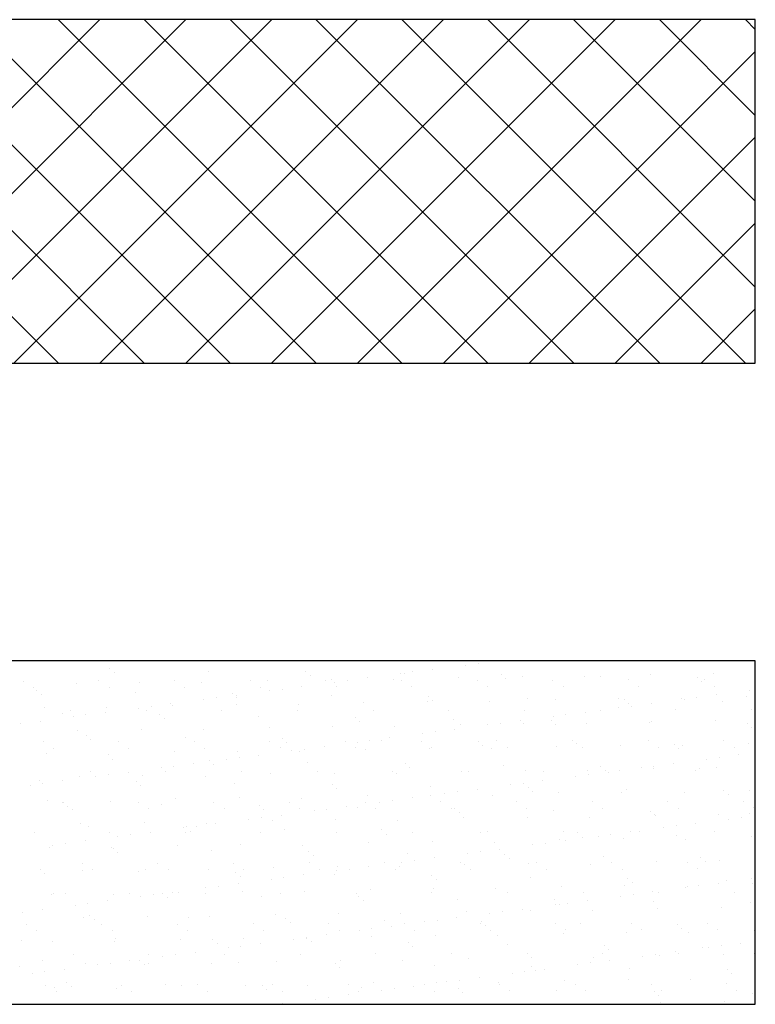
# Model space of a CAD drawing. Header units: millimetres. Extents: x -7023 to 53801, y 9849 to 33561.
# Tile 309 of 537: x 13099 to 13176, y 28863 to 28966. Entities that reach past the tile are written whole.
import ezdxf

# ---------------------------------------------------------------- set-up
doc = ezdxf.new("R2010")
doc.units = ezdxf.units.MM
doc.layers.add('.IE_podklad', color=252, linetype='Continuous')

msp = doc.modelspace()

# ---------------------------------------------------------------- linework, layer by layer
at = {"layer": '.IE_podklad'}
for p, q in [((13176.34, 28966.44), (13056.83, 28966.44)), ((13103.48, 28930.5), (13067.55, 28966.44)), ((13071.89, 28930.5), (13107.82, 28966.44)), ((13112.46, 28930.5), (13076.53, 28966.44)), ((13080.87, 28930.5), (13116.8, 28966.44)), ((13121.44, 28930.5), (13085.51, 28966.44)), ((13089.85, 28930.5), (13125.78, 28966.44)), ((13130.42, 28930.5), (13094.49, 28966.44)), ((13098.83, 28930.5), (13134.76, 28966.44)), ((13139.4, 28930.5), (13103.47, 28966.44)), ((13107.81, 28930.5), (13143.74, 28966.44)), ((13148.38, 28930.5), (13112.45, 28966.44)), ((13116.79, 28930.5), (13152.72, 28966.44)), ((13157.36, 28930.5), (13121.43, 28966.44)), ((13125.77, 28930.5), (13161.7, 28966.44)), ((13166.35, 28930.5), (13130.41, 28966.44)), ((13134.75, 28930.5), (13170.68, 28966.44)), ((13175.33, 28930.5), (13139.39, 28966.44)), ((13176.34, 28938.47), (13148.37, 28966.44)), ((13176.34, 28947.45), (13157.35, 28966.44)), ((13176.34, 28956.43), (13166.33, 28966.44)), ((13176.34, 28965.41), (13175.31, 28966.44)), ((13176.34, 28930.5), (13176.34, 28966.44)), ((13143.73, 28930.5), (13176.34, 28963.12)), ((13152.71, 28930.5), (13176.34, 28954.14)), ((13161.69, 28930.5), (13176.34, 28945.16)), ((13170.67, 28930.5), (13176.34, 28936.18)), ((13056.83, 28930.5), (13176.34, 28930.5)), ((13176.34, 28899.38), (13056.83, 28899.38)), ((13108.84, 28898.54), (13108.84, 28898.54)), ((13142.6, 28898.48), (13142.6, 28898.48)), ((13146.05, 28898.93), (13146.05, 28898.93)), ((13147.37, 28899.11), (13147.37, 28899.11)), ((13176.34, 28863.45), (13176.34, 28899.38)), ((13109.31, 28898.11), (13109.31, 28898.11)), ((13119.16, 28898.31), (13119.16, 28898.31)), ((13129.32, 28898.23), (13129.32, 28898.23)), ((13129.79, 28897.8), (13129.79, 28897.8)), ((13131.99, 28897.42), (13131.99, 28897.42)), ((13135.76, 28897.58), (13135.76, 28897.58)), ((13139.21, 28898.03), (13139.21, 28898.03)), ((13139.64, 28898), (13139.64, 28898)), ((13140.54, 28898.21), (13140.54, 28898.21)), ((13145.35, 28897.64), (13145.35, 28897.64)), ((13149.8, 28897.91), (13149.8, 28897.91)), ((13150.27, 28897.49), (13150.27, 28897.49)), ((13152, 28897.73), (13152, 28897.73)), ((13158.5, 28897.69), (13158.5, 28897.69)), ((13160.11, 28897.69), (13160.11, 28897.69)), ((13165.36, 28897.94), (13165.36, 28897.94)), ((13170.28, 28897.6), (13170.28, 28897.6)), ((13172.01, 28898.03), (13172.01, 28898.03)), ((13099.81, 28897.26), (13099.81, 28897.26)), ((13100.89, 28896.58), (13100.89, 28896.58)), ((13105.34, 28897.04), (13105.34, 28897.04)), ((13107.72, 28897.28), (13107.72, 28897.28)), ((13108.8, 28896.6), (13108.8, 28896.6)), ((13111.99, 28897.12), (13111.99, 28897.12)), ((13115.63, 28897.29), (13115.63, 28897.29)), ((13116.71, 28896.61), (13116.71, 28896.61)), ((13118.49, 28897.09), (13118.49, 28897.09)), ((13123.54, 28897.31), (13123.54, 28897.31)), ((13124.62, 28896.62), (13124.62, 28896.62)), ((13125.35, 28897.34), (13125.35, 28897.34)), ((13126.86, 28896.41), (13126.86, 28896.41)), ((13128.93, 28896.68), (13128.93, 28896.68)), ((13131.45, 28897.32), (13131.45, 28897.32)), ((13132.38, 28897.13), (13132.38, 28897.13)), ((13132.53, 28896.64), (13132.53, 28896.64)), ((13133.7, 28897.31), (13133.7, 28897.31)), ((13138.49, 28897.39), (13138.49, 28897.39)), ((13139.36, 28897.34), (13139.36, 28897.34)), ((13140.44, 28896.65), (13140.44, 28896.65)), ((13147.27, 28897.35), (13147.27, 28897.35)), ((13148.35, 28896.67), (13148.35, 28896.67)), ((13155.18, 28897.36), (13155.18, 28897.36)), ((13156.26, 28896.68), (13156.26, 28896.68)), ((13163.09, 28897.38), (13163.09, 28897.38)), ((13164.17, 28896.7), (13164.17, 28896.7)), ((13170.74, 28897.17), (13170.74, 28897.17)), ((13171, 28897.39), (13171, 28897.39)), ((13172.08, 28896.71), (13172.08, 28896.71)), ((13101.21, 28896.31), (13101.21, 28896.31)), ((13101.68, 28895.88), (13101.68, 28895.88)), ((13111.52, 28896.08), (13111.52, 28896.08)), ((13120.02, 28895.51), (13120.02, 28895.51)), ((13121.69, 28896), (13121.69, 28896)), ((13122.09, 28895.78), (13122.09, 28895.78)), ((13122.15, 28895.57), (13122.15, 28895.57)), ((13125.54, 28896.23), (13125.54, 28896.23)), ((13132, 28895.77), (13132, 28895.77)), ((13142.16, 28895.68), (13142.16, 28895.68)), ((13152.48, 28895.46), (13152.48, 28895.46)), ((13162.08, 28895.43), (13162.08, 28895.43)), ((13162.64, 28895.37), (13162.64, 28895.37)), ((13168.58, 28895.4), (13168.58, 28895.4)), ((13168.9, 28895.37), (13168.9, 28895.37)), ((13170.23, 28895.54), (13170.23, 28895.54)), ((13172.29, 28895.81), (13172.29, 28895.81)), ((13175.44, 28895.64), (13175.44, 28895.64)), ((13175.74, 28896.27), (13175.74, 28896.27)), ((13102.07, 28894.53), (13102.07, 28894.53)), ((13108.56, 28894.49), (13108.56, 28894.49)), ((13111.87, 28894.43), (13111.87, 28894.43)), ((13113.19, 28894.61), (13113.19, 28894.61)), ((13115.25, 28894.88), (13115.25, 28894.88)), ((13115.42, 28894.74), (13115.42, 28894.74)), ((13118.7, 28895.33), (13118.7, 28895.33)), ((13122.07, 28894.83), (13122.07, 28894.83)), ((13128.57, 28894.8), (13128.57, 28894.8)), ((13135.43, 28895.04), (13135.43, 28895.04)), ((13142.08, 28895.13), (13142.08, 28895.13)), ((13142.63, 28895.26), (13142.63, 28895.26)), ((13148.58, 28895.1), (13148.58, 28895.1)), ((13155.44, 28895.34), (13155.44, 28895.34)), ((13162.07, 28894.47), (13162.07, 28894.47)), ((13163.11, 28894.94), (13163.11, 28894.94)), ((13163.39, 28894.64), (13163.39, 28894.64)), ((13165.45, 28894.91), (13165.45, 28894.91)), ((13172.95, 28895.15), (13172.95, 28895.15)), ((13103.89, 28893.85), (13103.89, 28893.85)), ((13104.74, 28894.13), (13104.74, 28894.13)), ((13105.03, 28893.53), (13105.03, 28893.53)), ((13106.35, 28893.71), (13106.35, 28893.71)), ((13108.42, 28893.98), (13108.42, 28893.98)), ((13112.65, 28894.14), (13112.65, 28894.14)), ((13114.05, 28893.77), (13114.05, 28893.77)), ((13114.52, 28893.34), (13114.52, 28893.34)), ((13120.56, 28894.15), (13120.56, 28894.15)), ((13124.36, 28893.54), (13124.36, 28893.54)), ((13128.47, 28894.17), (13128.47, 28894.17)), ((13134.53, 28893.46), (13134.53, 28893.46)), ((13136.38, 28894.18), (13136.38, 28894.18)), ((13144.29, 28894.2), (13144.29, 28894.2)), ((13152.2, 28894.21), (13152.2, 28894.21)), ((13155.23, 28893.57), (13155.23, 28893.57)), ((13156.55, 28893.74), (13156.55, 28893.74)), ((13158.62, 28894.01), (13158.62, 28894.01)), ((13160.11, 28894.23), (13160.11, 28894.23)), ((13168.02, 28894.24), (13168.02, 28894.24)), ((13175.93, 28894.25), (13175.93, 28894.25)), ((13099.51, 28892.81), (13099.51, 28892.81)), ((13101.58, 28893.08), (13101.58, 28893.08)), ((13125.51, 28892.45), (13125.51, 28892.45)), ((13132.16, 28892.53), (13132.16, 28892.53)), ((13135, 28893.03), (13135, 28893.03)), ((13138.65, 28892.5), (13138.65, 28892.5)), ((13144.84, 28893.23), (13144.84, 28893.23)), ((13145.51, 28892.75), (13145.51, 28892.75)), ((13148.39, 28892.67), (13148.39, 28892.67)), ((13149.72, 28892.84), (13149.72, 28892.84)), ((13151.78, 28893.11), (13151.78, 28893.11)), ((13152.16, 28892.83), (13152.16, 28892.83)), ((13155.01, 28893.14), (13155.01, 28893.14)), ((13155.47, 28892.71), (13155.47, 28892.71)), ((13158.66, 28892.8), (13158.66, 28892.8)), ((13165.32, 28892.92), (13165.32, 28892.92)), ((13165.52, 28893.05), (13165.52, 28893.05)), ((13172.17, 28893.13), (13172.17, 28893.13)), ((13175.48, 28892.83), (13175.48, 28892.83)), ((13175.95, 28892.4), (13175.95, 28892.4)), ((13105.5, 28892.14), (13105.5, 28892.14)), ((13106.42, 28891.54), (13106.42, 28891.54)), ((13112.15, 28892.23), (13112.15, 28892.23)), ((13116.73, 28891.31), (13116.73, 28891.31)), ((13118.65, 28892.2), (13118.65, 28892.2)), ((13138.11, 28891.31), (13138.11, 28891.31)), ((13141.56, 28891.77), (13141.56, 28891.77)), ((13142.88, 28891.94), (13142.88, 28891.94)), ((13144.94, 28892.21), (13144.94, 28892.21)), ((13101.87, 28890.9), (13101.87, 28890.9)), ((13102.94, 28890.22), (13102.94, 28890.22)), ((13106.88, 28891.11), (13106.88, 28891.11)), ((13109.78, 28890.92), (13109.78, 28890.92)), ((13110.85, 28890.24), (13110.85, 28890.24)), ((13117.69, 28890.93), (13117.69, 28890.93)), ((13118.76, 28890.25), (13118.76, 28890.25)), ((13125.6, 28890.95), (13125.6, 28890.95)), ((13126.67, 28890.26), (13126.67, 28890.26)), ((13126.89, 28891.23), (13126.89, 28891.23)), ((13127.36, 28890.8), (13127.36, 28890.8)), ((13131.27, 28890.41), (13131.27, 28890.41)), ((13133.51, 28890.96), (13133.51, 28890.96)), ((13134.58, 28890.28), (13134.58, 28890.28)), ((13134.72, 28890.87), (13134.72, 28890.87)), ((13136.04, 28891.04), (13136.04, 28891.04)), ((13137.21, 28891), (13137.21, 28891)), ((13141.42, 28890.98), (13141.42, 28890.98)), ((13142.24, 28890.23), (13142.24, 28890.23)), ((13142.49, 28890.29), (13142.49, 28890.29)), ((13147.37, 28890.91), (13147.37, 28890.91)), ((13147.84, 28890.49), (13147.84, 28890.49)), ((13149.33, 28890.99), (13149.33, 28890.99)), ((13150.4, 28890.31), (13150.4, 28890.31)), ((13155.6, 28890.45), (13155.6, 28890.45)), ((13157.24, 28891), (13157.24, 28891)), ((13157.68, 28890.69), (13157.68, 28890.69)), ((13158.31, 28890.32), (13158.31, 28890.32)), ((13162.24, 28890.53), (13162.24, 28890.53)), ((13165.15, 28891.02), (13165.15, 28891.02)), ((13166.22, 28890.34), (13166.22, 28890.34)), ((13167.85, 28890.6), (13167.85, 28890.6)), ((13168.74, 28890.5), (13168.74, 28890.5)), ((13173.06, 28891.03), (13173.06, 28891.03)), ((13174.13, 28890.35), (13174.13, 28890.35)), ((13175.6, 28890.75), (13175.6, 28890.75)), ((13102.23, 28889.63), (13102.23, 28889.63)), ((13108.72, 28889.6), (13108.72, 28889.6)), ((13115.58, 28889.85), (13115.58, 28889.85)), ((13122.23, 28889.93), (13122.23, 28889.93)), ((13122.37, 28889.24), (13122.37, 28889.24)), ((13124.43, 28889.51), (13124.43, 28889.51)), ((13127.88, 28889.97), (13127.88, 28889.97)), ((13128.73, 28889.9), (13128.73, 28889.9)), ((13129.2, 28890.14), (13129.2, 28890.14)), ((13135.59, 28890.15), (13135.59, 28890.15)), ((13148.74, 28890.2), (13148.74, 28890.2)), ((13168.32, 28890.17), (13168.32, 28890.17)), ((13172.57, 28889.27), (13172.57, 28889.27)), ((13174.63, 28889.54), (13174.63, 28889.54)), ((13109.09, 28889.08), (13109.09, 28889.08)), ((13114.21, 28888.17), (13114.21, 28888.17)), ((13115.53, 28888.34), (13115.53, 28888.34)), ((13117.59, 28888.61), (13117.59, 28888.61)), ((13119.26, 28889), (13119.26, 28889)), ((13119.73, 28888.57), (13119.73, 28888.57)), ((13121.04, 28889.07), (13121.04, 28889.07)), ((13129.57, 28888.77), (13129.57, 28888.77)), ((13139.73, 28888.68), (13139.73, 28888.68)), ((13140.2, 28888.26), (13140.2, 28888.26)), ((13150.05, 28888.46), (13150.05, 28888.46)), ((13160.21, 28888.37), (13160.21, 28888.37)), ((13164.41, 28888.2), (13164.41, 28888.2)), ((13165.68, 28888.15), (13165.68, 28888.15)), ((13165.73, 28888.37), (13165.73, 28888.37)), ((13167.8, 28888.64), (13167.8, 28888.64)), ((13171.25, 28889.1), (13171.25, 28889.1)), ((13172.33, 28888.24), (13172.33, 28888.24)), ((13105.66, 28887.25), (13105.66, 28887.25)), ((13106.79, 28887.76), (13106.79, 28887.76)), ((13107.37, 28887.27), (13107.37, 28887.27)), ((13108.69, 28887.44), (13108.69, 28887.44)), ((13110.76, 28887.71), (13110.76, 28887.71)), ((13112.31, 28887.34), (13112.31, 28887.34)), ((13114.7, 28887.78), (13114.7, 28887.78)), ((13118.81, 28887.3), (13118.81, 28887.3)), ((13122.61, 28887.79), (13122.61, 28887.79)), ((13125.67, 28887.55), (13125.67, 28887.55)), ((13130.52, 28887.81), (13130.52, 28887.81)), ((13132.32, 28887.64), (13132.32, 28887.64)), ((13138.43, 28887.82), (13138.43, 28887.82)), ((13138.81, 28887.6), (13138.81, 28887.6)), ((13145.67, 28887.85), (13145.67, 28887.85)), ((13146.34, 28887.84), (13146.34, 28887.84)), ((13152.32, 28887.94), (13152.32, 28887.94)), ((13154.25, 28887.85), (13154.25, 28887.85)), ((13157.57, 28887.3), (13157.57, 28887.3)), ((13158.82, 28887.91), (13158.82, 28887.91)), ((13158.89, 28887.47), (13158.89, 28887.47)), ((13160.68, 28887.94), (13160.68, 28887.94)), ((13160.96, 28887.74), (13160.96, 28887.74)), ((13162.16, 28887.87), (13162.16, 28887.87)), ((13170.07, 28887.88), (13170.07, 28887.88)), ((13170.52, 28888.15), (13170.52, 28888.15)), ((13100.53, 28886.37), (13100.53, 28886.37)), ((13101.46, 28886.85), (13101.46, 28886.85)), ((13101.86, 28886.54), (13101.86, 28886.54)), ((13103.92, 28886.81), (13103.92, 28886.81)), ((13111.62, 28886.77), (13111.62, 28886.77)), ((13112.09, 28886.34), (13112.09, 28886.34)), ((13121.93, 28886.54), (13121.93, 28886.54)), ((13132.1, 28886.46), (13132.1, 28886.46)), ((13142.41, 28886.23), (13142.41, 28886.23)), ((13150.73, 28886.4), (13150.73, 28886.4)), ((13152.06, 28886.57), (13152.06, 28886.57)), ((13152.58, 28886.14), (13152.58, 28886.14)), ((13154.12, 28886.84), (13154.12, 28886.84)), ((13132.57, 28886.03), (13132.57, 28886.03)), ((13135.75, 28885.25), (13135.75, 28885.25)), ((13142.4, 28885.34), (13142.4, 28885.34)), ((13143.9, 28885.5), (13143.9, 28885.5)), ((13145.22, 28885.67), (13145.22, 28885.67)), ((13147.28, 28885.94), (13147.28, 28885.94)), ((13148.9, 28885.31), (13148.9, 28885.31)), ((13153.04, 28885.71), (13153.04, 28885.71)), ((13155.76, 28885.56), (13155.76, 28885.56)), ((13162.4, 28885.64), (13162.4, 28885.64)), ((13162.89, 28885.92), (13162.89, 28885.92)), ((13168.9, 28885.61), (13168.9, 28885.61)), ((13173.05, 28885.83), (13173.05, 28885.83)), ((13173.52, 28885.4), (13173.52, 28885.4)), ((13175.76, 28885.86), (13175.76, 28885.86)), ((13102.39, 28884.74), (13102.39, 28884.74)), ((13103.92, 28884.54), (13103.92, 28884.54)), ((13103.99, 28884.54), (13103.99, 28884.54)), ((13104.45, 28884.11), (13104.45, 28884.11)), ((13108.88, 28884.71), (13108.88, 28884.71)), ((13111.83, 28884.56), (13111.83, 28884.56)), ((13114.3, 28884.31), (13114.3, 28884.31)), ((13115.74, 28884.95), (13115.74, 28884.95)), ((13119.74, 28884.57), (13119.74, 28884.57)), ((13122.39, 28885.04), (13122.39, 28885.04)), ((13124.46, 28884.23), (13124.46, 28884.23)), ((13127.65, 28884.59), (13127.65, 28884.59)), ((13128.89, 28885.01), (13128.89, 28885.01)), ((13133.61, 28884.14), (13133.61, 28884.14)), ((13135.56, 28884.6), (13135.56, 28884.6)), ((13137.06, 28884.6), (13137.06, 28884.6)), ((13138.38, 28884.77), (13138.38, 28884.77)), ((13140.45, 28885.04), (13140.45, 28885.04)), ((13143.47, 28884.62), (13143.47, 28884.62)), ((13151.38, 28884.63), (13151.38, 28884.63)), ((13159.29, 28884.64), (13159.29, 28884.64)), ((13167.2, 28884.66), (13167.2, 28884.66)), ((13175.11, 28884.67), (13175.11, 28884.67)), ((13104.99, 28883.86), (13104.99, 28883.86)), ((13112.9, 28883.88), (13112.9, 28883.88)), ((13120.81, 28883.89), (13120.81, 28883.89)), ((13124.93, 28883.8), (13124.93, 28883.8)), ((13126.77, 28883.24), (13126.77, 28883.24)), ((13128.72, 28883.9), (13128.72, 28883.9)), ((13130.22, 28883.7), (13130.22, 28883.7)), ((13131.55, 28883.87), (13131.55, 28883.87)), ((13134.78, 28884), (13134.78, 28884)), ((13136.63, 28883.92), (13136.63, 28883.92)), ((13144.54, 28883.93), (13144.54, 28883.93)), ((13144.94, 28883.91), (13144.94, 28883.91)), ((13145.41, 28883.49), (13145.41, 28883.49)), ((13152.45, 28883.95), (13152.45, 28883.95)), ((13152.48, 28883.04), (13152.48, 28883.04)), ((13155.25, 28883.69), (13155.25, 28883.69)), ((13158.98, 28883.01), (13158.98, 28883.01)), ((13160.36, 28883.96), (13160.36, 28883.96)), ((13165.42, 28883.6), (13165.42, 28883.6)), ((13165.84, 28883.26), (13165.84, 28883.26)), ((13165.89, 28883.17), (13165.89, 28883.17)), ((13168.27, 28883.98), (13168.27, 28883.98)), ((13172.49, 28883.34), (13172.49, 28883.34)), ((13174.91, 28883), (13174.91, 28883)), ((13175.73, 28883.38), (13175.73, 28883.38)), ((13176.18, 28883.99), (13176.18, 28883.99)), ((13105.82, 28882.36), (13105.82, 28882.36)), ((13106.66, 28882.08), (13106.66, 28882.08)), ((13112.47, 28882.44), (13112.47, 28882.44)), ((13116.83, 28882), (13116.83, 28882)), ((13117.87, 28882.07), (13117.87, 28882.07)), ((13118.97, 28882.41), (13118.97, 28882.41)), ((13119.94, 28882.34), (13119.94, 28882.34)), ((13123.39, 28882.8), (13123.39, 28882.8)), ((13124.71, 28882.97), (13124.71, 28882.97)), ((13125.83, 28882.66), (13125.83, 28882.66)), ((13132.48, 28882.74), (13132.48, 28882.74)), ((13138.97, 28882.71), (13138.97, 28882.71)), ((13145.83, 28882.96), (13145.83, 28882.96)), ((13168.07, 28882.1), (13168.07, 28882.1)), ((13170.14, 28882.38), (13170.14, 28882.38)), ((13173.59, 28882.83), (13173.59, 28882.83)), ((13100.93, 28881.39), (13100.93, 28881.39)), ((13108.84, 28881.4), (13108.84, 28881.4)), ((13109.71, 28881), (13109.71, 28881)), ((13111.03, 28881.17), (13111.03, 28881.17)), ((13113.1, 28881.44), (13113.1, 28881.44)), ((13116.55, 28881.9), (13116.55, 28881.9)), ((13116.75, 28881.42), (13116.75, 28881.42)), ((13117.3, 28881.57), (13117.3, 28881.57)), ((13124.66, 28881.43), (13124.66, 28881.43)), ((13127.14, 28881.77), (13127.14, 28881.77)), ((13132.57, 28881.45), (13132.57, 28881.45)), ((13137.3, 28881.69), (13137.3, 28881.69)), ((13137.77, 28881.26), (13137.77, 28881.26)), ((13140.48, 28881.46), (13140.48, 28881.46)), ((13147.62, 28881.46), (13147.62, 28881.46)), ((13148.39, 28881.48), (13148.39, 28881.48)), ((13156.3, 28881.49), (13156.3, 28881.49)), ((13157.78, 28881.37), (13157.78, 28881.37)), ((13158.25, 28880.94), (13158.25, 28880.94)), ((13159.91, 28881.03), (13159.91, 28881.03)), ((13161.24, 28881.2), (13161.24, 28881.2)), ((13163.3, 28881.48), (13163.3, 28881.48)), ((13164.21, 28881.5), (13164.21, 28881.5)), ((13166.75, 28881.93), (13166.75, 28881.93)), ((13168.1, 28881.15), (13168.1, 28881.15)), ((13172.12, 28881.52), (13172.12, 28881.52)), ((13175.92, 28880.96), (13175.92, 28880.96)), ((13102.88, 28880.1), (13102.88, 28880.1)), ((13104.2, 28880.27), (13104.2, 28880.27)), ((13106.26, 28880.54), (13106.26, 28880.54)), ((13115.9, 28880.06), (13115.9, 28880.06)), ((13122.55, 28880.14), (13122.55, 28880.14)), ((13129.05, 28880.11), (13129.05, 28880.11)), ((13135.91, 28880.36), (13135.91, 28880.36)), ((13142.56, 28880.45), (13142.56, 28880.45)), ((13149.06, 28880.41), (13149.06, 28880.41)), ((13153.08, 28880.13), (13153.08, 28880.13)), ((13154.4, 28880.3), (13154.4, 28880.3)), ((13155.92, 28880.66), (13155.92, 28880.66)), ((13156.46, 28880.58), (13156.46, 28880.58)), ((13162.56, 28880.75), (13162.56, 28880.75)), ((13169.06, 28880.71), (13169.06, 28880.71)), ((13102.55, 28879.84), (13102.55, 28879.84)), ((13109.04, 28879.81), (13109.04, 28879.81)), ((13109.19, 28879.77), (13109.19, 28879.77)), ((13109.66, 28879.34), (13109.66, 28879.34)), ((13119.51, 28879.54), (13119.51, 28879.54)), ((13129.67, 28879.46), (13129.67, 28879.46)), ((13130.14, 28879.03), (13130.14, 28879.03)), ((13139.98, 28879.23), (13139.98, 28879.23)), ((13146.24, 28879.23), (13146.24, 28879.23)), ((13147.56, 28879.4), (13147.56, 28879.4)), ((13149.63, 28879.68), (13149.63, 28879.68)), ((13150.15, 28879.14), (13150.15, 28879.14)), ((13160.46, 28878.92), (13160.46, 28878.92)), ((13105.97, 28878.18), (13105.97, 28878.18)), ((13113.88, 28878.2), (13113.88, 28878.2)), ((13121.79, 28878.21), (13121.79, 28878.21)), ((13129.7, 28878.23), (13129.7, 28878.23)), ((13135.95, 28877.88), (13135.95, 28877.88)), ((13137.61, 28878.24), (13137.61, 28878.24)), ((13139.4, 28878.33), (13139.4, 28878.33)), ((13140.72, 28878.5), (13140.72, 28878.5)), ((13142.79, 28878.78), (13142.79, 28878.78)), ((13145.52, 28878.25), (13145.52, 28878.25)), ((13145.99, 28878.06), (13145.99, 28878.06)), ((13150.61, 28878.71), (13150.61, 28878.71)), ((13152.64, 28878.15), (13152.64, 28878.15)), ((13153.43, 28878.27), (13153.43, 28878.27)), ((13159.14, 28878.12), (13159.14, 28878.12)), ((13161.34, 28878.28), (13161.34, 28878.28)), ((13166, 28878.36), (13166, 28878.36)), ((13169.25, 28878.3), (13169.25, 28878.3)), ((13170.62, 28878.83), (13170.62, 28878.83)), ((13171.09, 28878.4), (13171.09, 28878.4)), ((13172.65, 28878.45), (13172.65, 28878.45)), ((13101.56, 28877.54), (13101.56, 28877.54)), ((13102.02, 28877.11), (13102.02, 28877.11)), ((13105.98, 28877.46), (13105.98, 28877.46)), ((13107.04, 28877.5), (13107.04, 28877.5)), ((13111.87, 28877.31), (13111.87, 28877.31)), ((13112.63, 28877.55), (13112.63, 28877.55)), ((13114.95, 28877.51), (13114.95, 28877.51)), ((13119.13, 28877.52), (13119.13, 28877.52)), ((13122.03, 28877.23), (13122.03, 28877.23)), ((13122.86, 28877.53), (13122.86, 28877.53)), ((13125.99, 28877.76), (13125.99, 28877.76)), ((13129.12, 28876.98), (13129.12, 28876.98)), ((13130.77, 28877.54), (13130.77, 28877.54)), ((13132.35, 28877), (13132.35, 28877)), ((13132.57, 28877.43), (13132.57, 28877.43)), ((13132.64, 28877.85), (13132.64, 28877.85)), ((13133.89, 28877.6), (13133.89, 28877.6)), ((13138.68, 28877.56), (13138.68, 28877.56)), ((13139.13, 28877.82), (13139.13, 28877.82)), ((13142.51, 28876.91), (13142.51, 28876.91)), ((13146.59, 28877.57), (13146.59, 28877.57)), ((13154.5, 28877.59), (13154.5, 28877.59)), ((13162.41, 28877.6), (13162.41, 28877.6)), ((13170.32, 28877.62), (13170.32, 28877.62)), ((13120.21, 28875.8), (13120.21, 28875.8)), ((13122.28, 28876.08), (13122.28, 28876.08)), ((13122.5, 28876.8), (13122.5, 28876.8)), ((13125.73, 28876.53), (13125.73, 28876.53)), ((13127.05, 28876.7), (13127.05, 28876.7)), ((13142.98, 28876.49), (13142.98, 28876.49)), ((13152.82, 28876.69), (13152.82, 28876.69)), ((13162.72, 28875.85), (13162.72, 28875.85)), ((13162.99, 28876.6), (13162.99, 28876.6)), ((13163.46, 28876.17), (13163.46, 28876.17)), ((13169.22, 28875.82), (13169.22, 28875.82)), ((13170.42, 28875.84), (13170.42, 28875.84)), ((13172.48, 28876.11), (13172.48, 28876.11)), ((13173.3, 28876.38), (13173.3, 28876.38)), ((13175.93, 28876.56), (13175.93, 28876.56)), ((13176.08, 28876.07), (13176.08, 28876.07)), ((13102.71, 28874.95), (13102.71, 28874.95)), ((13102.99, 28875.03), (13102.99, 28875.03)), ((13104.23, 28875.08), (13104.23, 28875.08)), ((13109.2, 28874.92), (13109.2, 28874.92)), ((13110.9, 28875.04), (13110.9, 28875.04)), ((13113.38, 28874.9), (13113.38, 28874.9)), ((13114.4, 28875), (13114.4, 28875)), ((13115.44, 28875.18), (13115.44, 28875.18)), ((13116.06, 28875.17), (13116.06, 28875.17)), ((13118.81, 28875.06), (13118.81, 28875.06)), ((13118.89, 28875.63), (13118.89, 28875.63)), ((13122.71, 28875.25), (13122.71, 28875.25)), ((13124.71, 28874.77), (13124.71, 28874.77)), ((13126.72, 28875.07), (13126.72, 28875.07)), ((13129.21, 28875.22), (13129.21, 28875.22)), ((13134.63, 28875.09), (13134.63, 28875.09)), ((13136.07, 28875.47), (13136.07, 28875.47)), ((13142.54, 28875.1), (13142.54, 28875.1)), ((13142.72, 28875.55), (13142.72, 28875.55)), ((13149.22, 28875.52), (13149.22, 28875.52)), ((13150.45, 28875.12), (13150.45, 28875.12)), ((13156.08, 28875.77), (13156.08, 28875.77)), ((13158.36, 28875.13), (13158.36, 28875.13)), ((13162.26, 28874.76), (13162.26, 28874.76)), ((13163.58, 28874.94), (13163.58, 28874.94)), ((13165.64, 28875.21), (13165.64, 28875.21)), ((13166.27, 28875.14), (13166.27, 28875.14)), ((13169.09, 28875.66), (13169.09, 28875.66)), ((13174.18, 28875.16), (13174.18, 28875.16)), ((13105.22, 28873.83), (13105.22, 28873.83)), ((13106.54, 28874), (13106.54, 28874)), ((13108.6, 28874.28), (13108.6, 28874.28)), ((13112.05, 28874.73), (13112.05, 28874.73)), ((13114.87, 28874.57), (13114.87, 28874.57)), ((13134.88, 28874.69), (13134.88, 28874.69)), ((13135.34, 28874.26), (13135.34, 28874.26)), ((13145.19, 28874.46), (13145.19, 28874.46)), ((13155.35, 28874.37), (13155.35, 28874.37)), ((13155.42, 28873.86), (13155.42, 28873.86)), ((13155.82, 28873.94), (13155.82, 28873.94)), ((13156.74, 28874.04), (13156.74, 28874.04)), ((13158.81, 28874.31), (13158.81, 28874.31)), ((13165.67, 28874.15), (13165.67, 28874.15)), ((13175.83, 28874.06), (13175.83, 28874.06)), ((13099.7, 28873.1), (13099.7, 28873.1)), ((13101.77, 28873.38), (13101.77, 28873.38)), ((13106.76, 28872.77), (13106.76, 28872.77)), ((13126.15, 28872.87), (13126.15, 28872.87)), ((13132.8, 28872.95), (13132.8, 28872.95)), ((13139.29, 28872.92), (13139.29, 28872.92)), ((13146.15, 28873.17), (13146.15, 28873.17)), ((13148.58, 28872.96), (13148.58, 28872.96)), ((13149.9, 28873.14), (13149.9, 28873.14)), ((13151.97, 28873.41), (13151.97, 28873.41)), ((13152.8, 28873.25), (13152.8, 28873.25)), ((13159.3, 28873.22), (13159.3, 28873.22)), ((13166.16, 28873.47), (13166.16, 28873.47)), ((13172.81, 28873.56), (13172.81, 28873.56)), ((13176.3, 28873.63), (13176.3, 28873.63)), ((13100.11, 28871.81), (13100.11, 28871.81)), ((13106.14, 28872.57), (13106.14, 28872.57)), ((13107.23, 28872.34), (13107.23, 28872.34)), ((13108.02, 28871.82), (13108.02, 28871.82)), ((13112.79, 28872.65), (13112.79, 28872.65)), ((13115.93, 28871.84), (13115.93, 28871.84)), ((13117.08, 28872.54), (13117.08, 28872.54)), ((13119.29, 28872.62), (13119.29, 28872.62)), ((13123.84, 28871.85), (13123.84, 28871.85)), ((13127.24, 28872.46), (13127.24, 28872.46)), ((13127.71, 28872.03), (13127.71, 28872.03)), ((13131.75, 28871.87), (13131.75, 28871.87)), ((13137.55, 28872.23), (13137.55, 28872.23)), ((13139.66, 28871.88), (13139.66, 28871.88)), ((13141.74, 28872.06), (13141.74, 28872.06)), ((13143.07, 28872.24), (13143.07, 28872.24)), ((13145.13, 28872.51), (13145.13, 28872.51)), ((13147.57, 28871.89), (13147.57, 28871.89)), ((13147.72, 28872.14), (13147.72, 28872.14)), ((13148.18, 28871.72), (13148.18, 28871.72)), ((13155.48, 28871.91), (13155.48, 28871.91)), ((13158.03, 28871.92), (13158.03, 28871.92)), ((13163.39, 28871.92), (13163.39, 28871.92)), ((13168.19, 28871.83), (13168.19, 28871.83)), ((13171.3, 28871.94), (13171.3, 28871.94)), ((13101.18, 28871.13), (13101.18, 28871.13)), ((13109.09, 28871.14), (13109.09, 28871.14)), ((13117, 28871.15), (13117, 28871.15)), ((13124.91, 28871.17), (13124.91, 28871.17)), ((13131.46, 28870.71), (13131.46, 28870.71)), ((13132.82, 28871.18), (13132.82, 28871.18)), ((13134.91, 28871.16), (13134.91, 28871.16)), ((13136.23, 28871.34), (13136.23, 28871.34)), ((13138.29, 28871.61), (13138.29, 28871.61)), ((13140.73, 28871.2), (13140.73, 28871.2)), ((13142.88, 28870.66), (13142.88, 28870.66)), ((13148.64, 28871.21), (13148.64, 28871.21)), ((13156.24, 28870.87), (13156.24, 28870.87)), ((13156.55, 28871.23), (13156.55, 28871.23)), ((13162.88, 28870.96), (13162.88, 28870.96)), ((13164.46, 28871.24), (13164.46, 28871.24)), ((13168.66, 28871.4), (13168.66, 28871.4)), ((13169.38, 28870.93), (13169.38, 28870.93)), ((13172.37, 28871.26), (13172.37, 28871.26)), ((13176.24, 28871.17), (13176.24, 28871.17)), ((13099.59, 28870.11), (13099.59, 28870.11)), ((13102.87, 28870.06), (13102.87, 28870.06)), ((13109.36, 28870.02), (13109.36, 28870.02)), ((13109.44, 28870.31), (13109.44, 28870.31)), ((13116.22, 28870.27), (13116.22, 28870.27)), ((13119.6, 28870.23), (13119.6, 28870.23)), ((13120.07, 28869.8), (13120.07, 28869.8)), ((13122.87, 28870.36), (13122.87, 28870.36)), ((13124.62, 28869.81), (13124.62, 28869.81)), ((13128.07, 28870.26), (13128.07, 28870.26)), ((13129.37, 28870.33), (13129.37, 28870.33)), ((13129.39, 28870.44), (13129.39, 28870.44)), ((13129.92, 28870), (13129.92, 28870)), ((13136.23, 28870.57), (13136.23, 28870.57)), ((13140.08, 28869.91), (13140.08, 28869.91)), ((13149.38, 28870.63), (13149.38, 28870.63)), ((13150.39, 28869.69), (13150.39, 28869.69)), ((13174.82, 28869.84), (13174.82, 28869.84)), ((13105.04, 28868.67), (13105.04, 28868.67)), ((13112.95, 28868.68), (13112.95, 28868.68)), ((13115.72, 28868.64), (13115.72, 28868.64)), ((13117.78, 28868.91), (13117.78, 28868.91)), ((13120.86, 28868.7), (13120.86, 28868.7)), ((13121.23, 28869.36), (13121.23, 28869.36)), ((13122.56, 28869.54), (13122.56, 28869.54)), ((13128.77, 28868.71), (13128.77, 28868.71)), ((13136.68, 28868.73), (13136.68, 28868.73)), ((13140.55, 28869.49), (13140.55, 28869.49)), ((13144.59, 28868.74), (13144.59, 28868.74)), ((13152.5, 28868.76), (13152.5, 28868.76)), ((13160.41, 28868.77), (13160.41, 28868.77)), ((13160.56, 28869.6), (13160.56, 28869.6)), ((13161.03, 28869.17), (13161.03, 28869.17)), ((13165.92, 28868.67), (13165.92, 28868.67)), ((13167.98, 28868.94), (13167.98, 28868.94)), ((13168.32, 28868.78), (13168.32, 28868.78)), ((13170.87, 28869.38), (13170.87, 28869.38)), ((13171.43, 28869.39), (13171.43, 28869.39)), ((13172.76, 28869.57), (13172.76, 28869.57)), ((13172.97, 28868.66), (13172.97, 28868.66)), ((13176.23, 28868.8), (13176.23, 28868.8)), ((13101.8, 28868.08), (13101.8, 28868.08)), ((13106.3, 28867.67), (13106.3, 28867.67)), ((13107.56, 28867.56), (13107.56, 28867.56)), ((13108.88, 28867.74), (13108.88, 28867.74)), ((13110.95, 28868.01), (13110.95, 28868.01)), ((13111.97, 28868), (13111.97, 28868)), ((13112.44, 28867.57), (13112.44, 28867.57)), ((13112.95, 28867.76), (13112.95, 28867.76)), ((13114.4, 28868.46), (13114.4, 28868.46)), ((13119.45, 28867.73), (13119.45, 28867.73)), ((13122.28, 28867.77), (13122.28, 28867.77)), ((13126.31, 28867.97), (13126.31, 28867.97)), ((13132.45, 28867.69), (13132.45, 28867.69)), ((13132.96, 28868.06), (13132.96, 28868.06)), ((13139.45, 28868.03), (13139.45, 28868.03)), ((13146.31, 28868.28), (13146.31, 28868.28)), ((13152.96, 28868.36), (13152.96, 28868.36)), ((13157.76, 28867.59), (13157.76, 28867.59)), ((13159.08, 28867.77), (13159.08, 28867.77)), ((13159.46, 28868.33), (13159.46, 28868.33)), ((13161.15, 28868.04), (13161.15, 28868.04)), ((13164.6, 28868.49), (13164.6, 28868.49)), ((13166.32, 28868.58), (13166.32, 28868.58)), ((13099.44, 28867.43), (13099.44, 28867.43)), ((13100.72, 28866.66), (13100.72, 28866.66)), ((13102.04, 28866.84), (13102.04, 28866.84)), ((13104.11, 28867.11), (13104.11, 28867.11)), ((13132.91, 28867.26), (13132.91, 28867.26)), ((13142.76, 28867.46), (13142.76, 28867.46)), ((13150.92, 28866.69), (13150.92, 28866.69)), ((13152.25, 28866.87), (13152.25, 28866.87)), ((13152.92, 28867.37), (13152.92, 28867.37)), ((13153.39, 28866.94), (13153.39, 28866.94)), ((13154.31, 28867.14), (13154.31, 28867.14)), ((13163.24, 28867.15), (13163.24, 28867.15)), ((13173.4, 28867.06), (13173.4, 28867.06)), ((13173.87, 28866.63), (13173.87, 28866.63)), ((13104.33, 28865.77), (13104.33, 28865.77)), ((13114.65, 28865.54), (13114.65, 28865.54)), ((13133.8, 28865.51), (13133.8, 28865.51)), ((13136.39, 28865.68), (13136.39, 28865.68)), ((13141.71, 28865.52), (13141.71, 28865.52)), ((13143.04, 28865.76), (13143.04, 28865.76)), ((13144.09, 28865.79), (13144.09, 28865.79)), ((13145.41, 28865.97), (13145.41, 28865.97)), ((13147.47, 28866.24), (13147.47, 28866.24)), ((13149.54, 28865.73), (13149.54, 28865.73)), ((13149.62, 28865.53), (13149.62, 28865.53)), ((13156.4, 28865.98), (13156.4, 28865.98)), ((13157.53, 28865.55), (13157.53, 28865.55)), ((13163.04, 28866.06), (13163.04, 28866.06)), ((13165.44, 28865.56), (13165.44, 28865.56)), ((13169.54, 28866.03), (13169.54, 28866.03)), ((13173.35, 28865.58), (13173.35, 28865.58)), ((13102.16, 28865.45), (13102.16, 28865.45)), ((13103.03, 28865.16), (13103.03, 28865.16)), ((13103.23, 28864.77), (13103.23, 28864.77)), ((13104.8, 28865.34), (13104.8, 28865.34)), ((13109.52, 28865.13), (13109.52, 28865.13)), ((13110.07, 28865.46), (13110.07, 28865.46)), ((13111.14, 28864.78), (13111.14, 28864.78)), ((13116.38, 28865.38), (13116.38, 28865.38)), ((13117.98, 28865.48), (13117.98, 28865.48)), ((13119.05, 28864.79), (13119.05, 28864.79)), ((13123.03, 28865.46), (13123.03, 28865.46)), ((13124.81, 28865.46), (13124.81, 28865.46)), ((13125.28, 28865.03), (13125.28, 28865.03)), ((13125.89, 28865.49), (13125.89, 28865.49)), ((13126.96, 28864.81), (13126.96, 28864.81)), ((13129.53, 28865.43), (13129.53, 28865.43)), ((13134.87, 28864.82), (13134.87, 28864.82)), ((13135.12, 28865.23), (13135.12, 28865.23)), ((13137.25, 28864.89), (13137.25, 28864.89)), ((13138.57, 28865.07), (13138.57, 28865.07)), ((13140.64, 28865.34), (13140.64, 28865.34)), ((13142.78, 28864.84), (13142.78, 28864.84)), ((13145.29, 28865.14), (13145.29, 28865.14)), ((13145.76, 28864.72), (13145.76, 28864.72)), ((13150.69, 28864.85), (13150.69, 28864.85)), ((13155.6, 28864.92), (13155.6, 28864.92)), ((13158.6, 28864.87), (13158.6, 28864.87)), ((13165.76, 28864.83), (13165.76, 28864.83)), ((13166.51, 28864.88), (13166.51, 28864.88)), ((13174.42, 28864.89), (13174.42, 28864.89)), ((13176.08, 28864.61), (13176.08, 28864.61)), ((13056.83, 28863.45), (13176.34, 28863.45)), ((13126.96, 28863.54), (13126.96, 28863.54)), ((13130.41, 28863.99), (13130.41, 28863.99)), ((13131.73, 28864.17), (13131.73, 28864.17)), ((13133.8, 28864.44), (13133.8, 28864.44)), ((13153.12, 28863.47), (13153.12, 28863.47)), ((13166.23, 28864.4), (13166.23, 28864.4)), ((13166.48, 28863.68), (13166.48, 28863.68)), ((13173.13, 28863.77), (13173.13, 28863.77))]:
    msp.add_line(p, q, dxfattribs=at)

doc.saveas('drawing.dxf')
